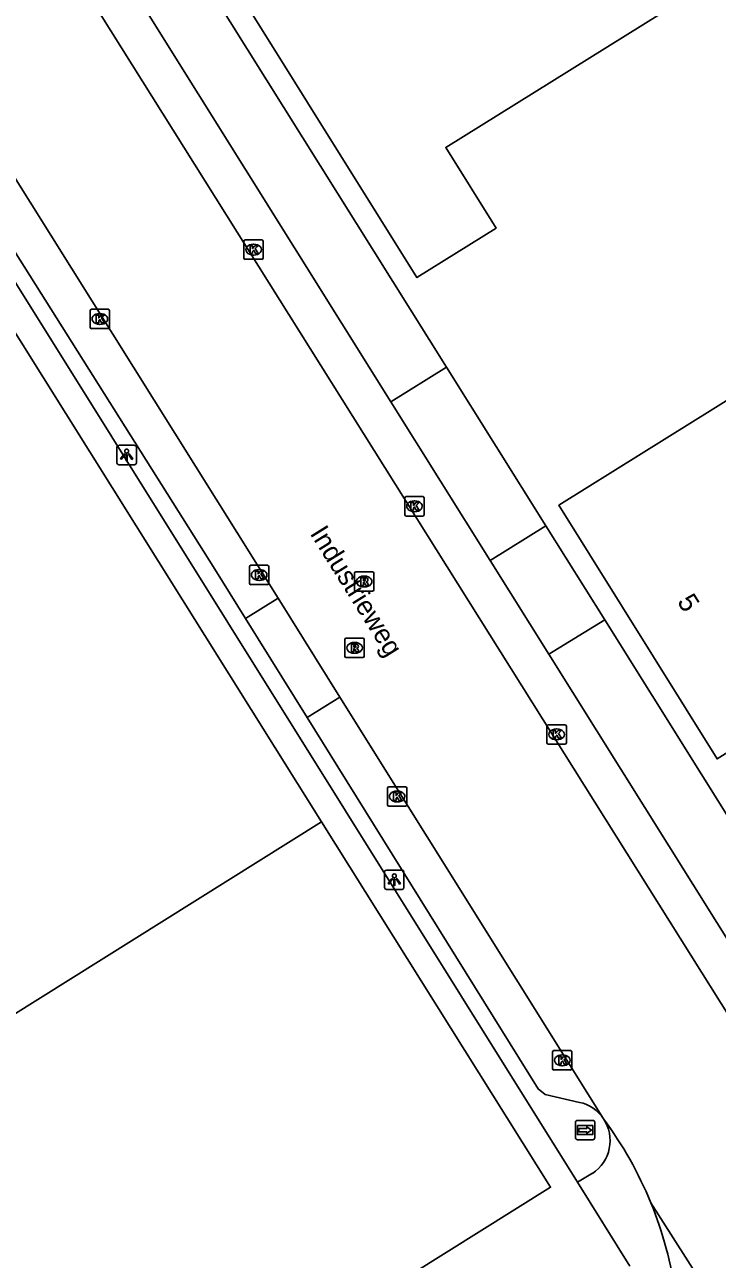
# Model space of a CAD drawing. Extents: x 158461 to 159795, y 387220 to 388672.
# Drawn here: x 158669.4 to 158705, y 387757.5 to 387821.1 of the extents above; entities that cross this region are included whole.
import ezdxf

# ---------------------------------------------------------------- set-up
doc = ezdxf.new("R2010")
doc.units = 0
for name, color, linetype in [('IMGEO_Kolk', 7, 'Continuous'), ('IMGEO_Lichtpunt', 7, 'Continuous'), ('IMGEO_Openbare_ruimte_label', 7, 'Continuous'), ('IMGEO_Pand', 7, 'Continuous'), ('IMGEO_Pand_nummerreeks', 7, 'Continuous'), ('IMGEO_Parkeervlak_open', 7, 'Continuous'), ('IMGEO_Rijbaan_lokaal_gesloten', 7, 'Continuous'), ('IMGEO_Rioolput', 7, 'Continuous'), ('IMGEO_Voetpad_open', 7, 'Continuous'), ('IMGEO_Wegwijzer', 7, 'Continuous')]:
    doc.layers.add(name, color=color, linetype=linetype)

msp = doc.modelspace()

# ---------------------------------------------------------------- linework, layer by layer
at = {"layer": 'IMGEO_Kolk'}
for p, q in [((158680.681, 387809.113), (158680.681, 387809.965)), ((158680.756, 387810.039), (158681.608, 387810.039)), ((158681.682, 387809.965), (158681.682, 387809.113)), ((158681.169, 387809.819), (158681.194, 387809.819)), ((158681.608, 387809.039), (158680.756, 387809.039)), ((158681.192, 387809.259), (158681.167, 387809.259)), ((158672.768, 387805.542), (158672.768, 387806.394)), ((158672.843, 387806.468), (158673.695, 387806.468)), ((158673.256, 387806.248), (158673.281, 387806.248)), ((158673.769, 387806.394), (158673.769, 387805.542)), ((158673.279, 387805.688), (158673.254, 387805.688)), ((158673.695, 387805.468), (158672.843, 387805.468)), ((158688.962, 387795.893), (158688.962, 387796.745)), ((158689.037, 387796.819), (158689.889, 387796.819)), ((158689.45, 387796.599), (158689.475, 387796.599)), ((158689.963, 387796.745), (158689.963, 387795.893)), ((158689.473, 387796.039), (158689.448, 387796.039)), ((158689.889, 387795.819), (158689.037, 387795.819)), ((158680.969, 387792.357), (158680.969, 387793.209)), ((158681.044, 387793.283), (158681.896, 387793.283)), ((158681.457, 387793.063), (158681.482, 387793.063)), ((158681.97, 387793.209), (158681.97, 387792.357)), ((158681.896, 387792.283), (158681.044, 387792.283)), ((158681.48, 387792.503), (158681.455, 387792.503)), ((158696.28, 387784.144), (158696.28, 387784.996)), ((158696.355, 387785.07), (158697.207, 387785.07)), ((158696.768, 387784.85), (158696.793, 387784.85)), ((158697.281, 387784.996), (158697.281, 387784.144)), ((158697.207, 387784.07), (158696.355, 387784.07)), ((158696.791, 387784.29), (158696.766, 387784.29)), ((158688.07, 387780.946), (158688.07, 387781.798)), ((158688.145, 387781.872), (158688.997, 387781.872)), ((158688.558, 387781.652), (158688.583, 387781.652)), ((158689.071, 387781.798), (158689.071, 387780.946)), ((158688.997, 387780.872), (158688.145, 387780.872)), ((158688.581, 387781.092), (158688.556, 387781.092)), ((158696.567, 387767.36), (158696.567, 387768.212)), ((158696.642, 387768.286), (158697.494, 387768.286)), ((158697.055, 387768.066), (158697.08, 387768.066)), ((158697.568, 387768.212), (158697.568, 387767.36)), ((158697.078, 387767.506), (158697.053, 387767.506)), ((158697.494, 387767.286), (158696.642, 387767.286))]:
    msp.add_line(p, q, dxfattribs=at)
for points in [[(158680.681, 387809.113), (158680.681, 387809.965)], [(158680.756, 387810.039), (158681.608, 387810.039)], [(158681.682, 387809.965), (158681.682, 387809.113)], [(158681.002, 387809.739), (158681.125, 387809.739), (158681.125, 387809.588), (158681.255, 387809.739), (158681.419, 387809.739), (158681.273, 387809.588), (158681.426, 387809.339), (158681.274, 387809.339), (158681.189, 387809.503), (158681.125, 387809.436), (158681.125, 387809.339), (158681.002, 387809.339), (158681.002, 387809.739)], [(158681.608, 387809.039), (158680.756, 387809.039)], [(158672.768, 387805.542), (158672.768, 387806.394)], [(158672.843, 387806.468), (158673.695, 387806.468)], [(158673.089, 387806.168), (158673.212, 387806.168), (158673.212, 387806.017), (158673.342, 387806.168), (158673.506, 387806.168), (158673.36, 387806.017), (158673.513, 387805.768), (158673.361, 387805.768), (158673.276, 387805.932), (158673.212, 387805.865), (158673.212, 387805.768), (158673.089, 387805.768), (158673.089, 387806.168)], [(158673.769, 387806.394), (158673.769, 387805.542)], [(158673.695, 387805.468), (158672.843, 387805.468)], [(158688.962, 387795.893), (158688.962, 387796.745)], [(158689.037, 387796.819), (158689.889, 387796.819)], [(158689.963, 387796.745), (158689.963, 387795.893)], [(158689.283, 387796.519), (158689.406, 387796.519), (158689.406, 387796.368), (158689.536, 387796.519), (158689.7, 387796.519), (158689.554, 387796.368), (158689.707, 387796.119), (158689.555, 387796.119), (158689.47, 387796.283), (158689.406, 387796.216), (158689.406, 387796.119), (158689.283, 387796.119), (158689.283, 387796.519)], [(158689.889, 387795.819), (158689.037, 387795.819)], [(158680.969, 387792.357), (158680.969, 387793.209)], [(158681.044, 387793.283), (158681.896, 387793.283)], [(158681.29, 387792.983), (158681.413, 387792.983), (158681.413, 387792.832), (158681.543, 387792.983), (158681.707, 387792.983), (158681.561, 387792.832), (158681.714, 387792.583), (158681.562, 387792.583), (158681.477, 387792.747), (158681.413, 387792.68), (158681.413, 387792.583), (158681.29, 387792.583), (158681.29, 387792.983)], [(158681.97, 387793.209), (158681.97, 387792.357)], [(158681.896, 387792.283), (158681.044, 387792.283)], [(158696.28, 387784.144), (158696.28, 387784.996)], [(158696.355, 387785.07), (158697.207, 387785.07)], [(158696.601, 387784.77), (158696.724, 387784.77), (158696.724, 387784.619), (158696.854, 387784.77), (158697.018, 387784.77), (158696.872, 387784.619), (158697.025, 387784.37), (158696.873, 387784.37), (158696.788, 387784.534), (158696.724, 387784.467), (158696.724, 387784.37), (158696.601, 387784.37), (158696.601, 387784.77)], [(158697.281, 387784.996), (158697.281, 387784.144)], [(158697.207, 387784.07), (158696.355, 387784.07)], [(158688.07, 387780.946), (158688.07, 387781.798)], [(158688.145, 387781.872), (158688.997, 387781.872)], [(158688.391, 387781.572), (158688.514, 387781.572), (158688.514, 387781.421), (158688.644, 387781.572), (158688.808, 387781.572), (158688.662, 387781.421), (158688.815, 387781.172), (158688.663, 387781.172), (158688.578, 387781.336), (158688.514, 387781.269), (158688.514, 387781.172), (158688.391, 387781.172), (158688.391, 387781.572)], [(158689.071, 387781.798), (158689.071, 387780.946)], [(158688.997, 387780.872), (158688.145, 387780.872)], [(158696.567, 387767.36), (158696.567, 387768.212)], [(158696.642, 387768.286), (158697.494, 387768.286)], [(158696.888, 387767.986), (158697.011, 387767.986), (158697.011, 387767.835), (158697.141, 387767.986), (158697.305, 387767.986), (158697.159, 387767.835), (158697.312, 387767.586), (158697.16, 387767.586), (158697.075, 387767.75), (158697.011, 387767.683), (158697.011, 387767.586), (158696.888, 387767.586), (158696.888, 387767.986)], [(158697.568, 387768.212), (158697.568, 387767.36)], [(158697.494, 387767.286), (158696.642, 387767.286)]]:
    msp.add_lwpolyline(points, dxfattribs=at)
for centre, start, end in [((158680.758, 387809.963), 91.55205, 178.44795), ((158680.758, 387809.963), 91.55205, 178.44795), ((158681.606, 387809.963), 1.55205, 88.44795), ((158681.606, 387809.963), 1.55205, 88.44795), ((158680.758, 387809.115), 181.55205, 268.44795), ((158680.758, 387809.115), 181.55205, 268.44795), ((158681.606, 387809.115), 271.55205, 358.44795), ((158681.606, 387809.115), 271.55205, 358.44795), ((158672.845, 387806.392), 91.55205, 178.44795), ((158672.845, 387806.392), 91.55205, 178.44795), ((158673.693, 387806.392), 1.55205, 88.44795), ((158673.693, 387806.392), 1.55205, 88.44795), ((158672.845, 387805.544), 181.55205, 268.44795), ((158672.845, 387805.544), 181.55205, 268.44795), ((158673.693, 387805.544), 271.55205, 358.44795), ((158673.693, 387805.544), 271.55205, 358.44795), ((158689.039, 387796.743), 91.55205, 178.44795), ((158689.039, 387796.743), 91.55205, 178.44795), ((158689.887, 387796.743), 1.55205, 88.44795), ((158689.887, 387796.743), 1.55205, 88.44795), ((158689.039, 387795.895), 181.55205, 268.44795), ((158689.039, 387795.895), 181.55205, 268.44795), ((158689.887, 387795.895), 271.55205, 358.44795), ((158689.887, 387795.895), 271.55205, 358.44795), ((158681.046, 387793.207), 91.55205, 178.44795), ((158681.046, 387793.207), 91.55205, 178.44795), ((158681.894, 387793.207), 1.55205, 88.44795), ((158681.894, 387793.207), 1.55205, 88.44795), ((158681.046, 387792.359), 181.55205, 268.44795), ((158681.046, 387792.359), 181.55205, 268.44795), ((158681.894, 387792.359), 271.55205, 358.44795), ((158681.894, 387792.359), 271.55205, 358.44795), ((158696.357, 387784.994), 91.55205, 178.44795), ((158696.357, 387784.994), 91.55205, 178.44795), ((158697.205, 387784.994), 1.55205, 88.44795), ((158697.205, 387784.994), 1.55205, 88.44795), ((158696.357, 387784.146), 181.55205, 268.44795), ((158696.357, 387784.146), 181.55205, 268.44795), ((158697.205, 387784.146), 271.55205, 358.44795), ((158697.205, 387784.146), 271.55205, 358.44795), ((158688.147, 387781.796), 91.55205, 178.44795), ((158688.147, 387781.796), 91.55205, 178.44795), ((158688.995, 387781.796), 1.55205, 88.44795), ((158688.995, 387781.796), 1.55205, 88.44795), ((158688.147, 387780.948), 181.55205, 268.44795), ((158688.147, 387780.948), 181.55205, 268.44795), ((158688.995, 387780.948), 271.55205, 358.44795), ((158688.995, 387780.948), 271.55205, 358.44795), ((158696.644, 387768.21), 91.55205, 178.44795), ((158696.644, 387768.21), 91.55205, 178.44795), ((158697.492, 387768.21), 1.55205, 88.44795), ((158697.492, 387768.21), 1.55205, 88.44795), ((158696.644, 387767.362), 181.55205, 268.44795), ((158696.644, 387767.362), 181.55205, 268.44795), ((158697.492, 387767.362), 271.55205, 358.44795), ((158697.492, 387767.362), 271.55205, 358.44795)]:
    msp.add_arc(centre, 0.0765, start, end, dxfattribs=at)
for centre, major_axis, ratio, start_param, end_param in [((158681.168, 387809.539), (-0.387, 0.002), 0.722429, 4.712389, 7.853982), ((158681.193, 387809.539), (-0.39, 0.002), 0.717154, 1.570796, 4.712389), ((158673.255, 387805.968), (-0.387, 0.002), 0.722429, 4.712389, 7.853982), ((158673.28, 387805.968), (-0.39, 0.002), 0.717154, 1.570796, 4.712389), ((158689.449, 387796.319), (-0.387, 0.002), 0.722429, 4.712389, 7.853982), ((158689.474, 387796.319), (-0.39, 0.002), 0.717154, 1.570796, 4.712389), ((158681.456, 387792.783), (-0.387, 0.002), 0.722429, 4.712389, 7.853982), ((158681.481, 387792.783), (-0.39, 0.002), 0.717154, 1.570796, 4.712389), ((158696.767, 387784.57), (-0.387, 0.002), 0.722429, 4.712389, 7.853982), ((158696.792, 387784.57), (-0.39, 0.002), 0.717154, 1.570796, 4.712389), ((158688.557, 387781.372), (-0.387, 0.002), 0.722429, 4.712389, 7.853982), ((158688.582, 387781.372), (-0.39, 0.002), 0.717154, 1.570796, 4.712389), ((158697.054, 387767.786), (-0.387, 0.002), 0.722429, 4.712389, 7.853982), ((158697.079, 387767.786), (-0.39, 0.002), 0.717154, 1.570796, 4.712389)]:
    msp.add_ellipse(centre, major_axis=major_axis, ratio=ratio, start_param=start_param, end_param=end_param, dxfattribs=at)
at = {"layer": 'IMGEO_Lichtpunt'}
for p, q in [((158674.154, 387799.364), (158674.154, 387798.557)), ((158674.154, 387799.364), (158674.154, 387798.557)), ((158675.056, 387799.459), (158674.248, 387799.459)), ((158675.056, 387799.459), (158674.248, 387799.459)), ((158675.15, 387798.557), (158675.15, 387799.364)), ((158675.15, 387798.557), (158675.15, 387799.364)), ((158674.248, 387798.463), (158675.056, 387798.463)), ((158674.248, 387798.463), (158675.056, 387798.463)), ((158688.829, 387777.586), (158688.021, 387777.586)), ((158688.829, 387777.586), (158688.021, 387777.586)), ((158687.927, 387777.491), (158687.927, 387776.684)), ((158687.927, 387777.491), (158687.927, 387776.684)), ((158688.923, 387776.684), (158688.923, 387777.491)), ((158688.923, 387776.684), (158688.923, 387777.491)), ((158688.021, 387776.59), (158688.829, 387776.59)), ((158688.021, 387776.59), (158688.829, 387776.59))]:
    msp.add_line(p, q, dxfattribs=at)
for points in [[(158674.528, 387799.028), (158674.567, 387799), (158674.379, 387798.738), (158674.341, 387798.765), (158674.528, 387799.028)], [(158674.63, 387798.98), (158674.677, 387798.98), (158674.677, 387798.658), (158674.63, 387798.658), (158674.63, 387798.98)], [(158674.74, 387799), (158674.778, 387799.027), (158674.965, 387798.765), (158674.926, 387798.737), (158674.74, 387799)], [(158688.301, 387777.155), (158688.34, 387777.127), (158688.152, 387776.865), (158688.114, 387776.892), (158688.301, 387777.155)], [(158688.403, 387777.107), (158688.45, 387777.107), (158688.45, 387776.785), (158688.403, 387776.785), (158688.403, 387777.107)], [(158688.513, 387777.127), (158688.551, 387777.154), (158688.738, 387776.892), (158688.699, 387776.864), (158688.513, 387777.127)]]:
    msp.add_lwpolyline(points, dxfattribs=at)
for centre in [(158674.653, 387799.162), (158688.426, 387777.289)]:
    msp.add_circle(centre, 0.0994, dxfattribs=at)
for centre, start, end in [((158674.248, 387799.364), 90, 180), ((158674.248, 387799.364), 90, 180), ((158675.056, 387799.364), 0, 90), ((158675.056, 387799.364), 0, 90), ((158674.248, 387798.557), 180, 270), ((158674.248, 387798.557), 180, 270), ((158675.056, 387798.557), 270, 0), ((158675.056, 387798.557), 270, 360), ((158688.021, 387777.491), 90, 180), ((158688.021, 387777.491), 90, 180), ((158688.829, 387777.491), 0, 90), ((158688.829, 387777.491), 0, 90), ((158688.021, 387776.684), 180, 270), ((158688.021, 387776.684), 180, 270), ((158688.829, 387776.684), 270, 0), ((158688.829, 387776.684), 270, 360)]:
    msp.add_arc(centre, 0.0946, start, end, dxfattribs=at)
at = {"layer": 'IMGEO_Pand'}
for points in [[(158708.006, 387825.866), (158703.715, 387823.19), (158703.941, 387822.828), (158691.073, 387814.801), (158693.667, 387810.644), (158689.585, 387808.098), (158672.704, 387835.159), (158689.655, 387845.732), (158689.781, 387845.53), (158694.061, 387848.221)], [(158714.709, 387815.167), (158709.613, 387811.988), (158711.297, 387809.289), (158708.207, 387807.361), (158709.969, 387804.536), (158701.131, 387799.023), (158696.888, 387796.376), (158705.038, 387783.311), (158709.281, 387785.958), (158724.907, 387795.706), (158719.499, 387804.377), (158720.877, 387805.237)], [(158684.676, 387780.065), (158666.728, 387808.713)], [(158684.676, 387780.065), (158696.467, 387761.244), (158678.519, 387750), (158664.215, 387741.039)], [(158666.776, 387768.852), (158666.941, 387768.955), (158684.676, 387780.065)]]:
    msp.add_lwpolyline(points, dxfattribs=at)
at = {"layer": 'IMGEO_Parkeervlak_open'}
for points in [[(158682.44, 387791.58), (158680.765, 387790.537)], [(158685.624, 387786.486), (158683.942, 387785.438)]]:
    msp.add_lwpolyline(points, dxfattribs=at)
at = {"layer": 'IMGEO_Rijbaan_lokaal_gesloten'}
for points in [[(158672.195, 387823.443), (158707.993, 387766.325)], [(158668.626, 387813.681), (158682.44, 387791.58)], [(158682.44, 387791.58), (158685.624, 387786.486)], [(158685.624, 387786.486), (158699.196, 387764.771)], [(158701.625, 387760.45), (158716.254, 387737.492)]]:
    msp.add_lwpolyline(points, dxfattribs=at)
for centre, radius, start, end in [((158683.02, 387752.835), 20.103, 22.25999, 36.42404), ((158682.951, 387752.811), 20.176, 8.13464, 22.24787)]:
    msp.add_arc(centre, radius, start, end, dxfattribs=at)
at = {"layer": 'IMGEO_Rioolput'}
for p, q in [((158686.374, 387792.017), (158686.374, 387792.869)), ((158686.449, 387792.943), (158687.301, 387792.943)), ((158687.375, 387792.869), (158687.375, 387792.017)), ((158686.885, 387792.163), (158686.86, 387792.163)), ((158686.862, 387792.723), (158686.887, 387792.723)), ((158687.301, 387791.943), (158686.449, 387791.943)), ((158685.879, 387788.6), (158685.879, 387789.452)), ((158685.954, 387789.526), (158686.806, 387789.526)), ((158686.367, 387789.306), (158686.392, 387789.306)), ((158686.88, 387789.452), (158686.88, 387788.6)), ((158686.806, 387788.526), (158685.954, 387788.526)), ((158686.39, 387788.746), (158686.365, 387788.746))]:
    msp.add_line(p, q, dxfattribs=at)
for points in [[(158686.374, 387792.017), (158686.374, 387792.869)], [(158686.449, 387792.943), (158687.301, 387792.943)], [(158687.375, 387792.869), (158687.375, 387792.017)], [(158686.963, 387792.641), (158686.711, 387792.643), (158686.711, 387792.243)], [(158686.711, 387792.243), (158686.835, 387792.243), (158686.835, 387792.405), (158686.846, 387792.405)], [(158686.889, 387792.562), (158686.835, 387792.562), (158686.835, 387792.481)], [(158686.835, 387792.481), (158686.887, 387792.481)], [(158686.893, 387792.376), (158686.964, 387792.243), (158687.104, 387792.243), (158687.039, 387792.369)], [(158687.301, 387791.943), (158686.449, 387791.943)], [(158685.879, 387788.6), (158685.879, 387789.452)], [(158685.954, 387789.526), (158686.806, 387789.526)], [(158686.468, 387789.224), (158686.216, 387789.226), (158686.216, 387788.826)], [(158686.216, 387788.826), (158686.34, 387788.826), (158686.34, 387788.988), (158686.351, 387788.988)], [(158686.394, 387789.145), (158686.34, 387789.145), (158686.34, 387789.064)], [(158686.34, 387789.064), (158686.392, 387789.064)], [(158686.398, 387788.959), (158686.469, 387788.826), (158686.609, 387788.826), (158686.544, 387788.952)], [(158686.88, 387789.452), (158686.88, 387788.6)], [(158686.806, 387788.526), (158685.954, 387788.526)]]:
    msp.add_lwpolyline(points, dxfattribs=at)
for centre, radius, start, end in [((158686.451, 387792.867), 0.0765, 91.55205, 178.44795), ((158686.451, 387792.867), 0.0765, 91.55205, 178.44795), ((158687.299, 387792.867), 0.0765, 1.55205, 88.44795), ((158687.299, 387792.867), 0.0765, 1.55205, 88.44795), ((158686.845, 387792.352), 0.0533, 26.02933, 88.69889), ((158686.871, 387792.67), 0.19, 274.7715, 282.96867), ((158686.895, 387792.466), 0.0964, 77.00612, 93.18647), ((158686.909, 387792.523), 0.0378, 276.66336, 79.67722), ((158686.962, 387792.531), 0.109, 350.36119, 89.41601), ((158686.96, 387792.531), 0.112, 277.58423, 350.98172), ((158686.944, 387792.316), 0.108, 29.51342, 73.79051), ((158686.451, 387792.019), 0.0765, 181.55205, 268.44795), ((158686.451, 387792.019), 0.0765, 181.55205, 268.44795), ((158687.299, 387792.019), 0.0765, 271.55205, 358.44795), ((158687.299, 387792.019), 0.0765, 271.55205, 358.44795), ((158685.956, 387789.45), 0.0765, 91.55205, 178.44795), ((158685.956, 387789.45), 0.0765, 91.55205, 178.44795), ((158686.35, 387788.935), 0.0533, 26.02933, 88.69889), ((158686.376, 387789.253), 0.19, 274.7715, 282.96867), ((158686.4, 387789.049), 0.0964, 77.00612, 93.18647), ((158686.414, 387789.106), 0.0378, 276.66336, 79.67722), ((158686.467, 387789.114), 0.109, 350.36119, 89.41601), ((158686.465, 387789.114), 0.112, 277.58423, 350.98172), ((158686.449, 387788.899), 0.108, 29.51342, 73.79051), ((158686.804, 387789.45), 0.0765, 1.55205, 88.44795), ((158686.804, 387789.45), 0.0765, 1.55205, 88.44795), ((158685.956, 387788.602), 0.0765, 181.55205, 268.44795), ((158685.956, 387788.602), 0.0765, 181.55205, 268.44795), ((158686.804, 387788.602), 0.0765, 271.55205, 358.44795), ((158686.804, 387788.602), 0.0765, 271.55205, 358.44795)]:
    msp.add_arc(centre, radius, start, end, dxfattribs=at)
for centre, major_axis, ratio, start_param, end_param in [((158686.861, 387792.443), (-0.387, 0.002), 0.722429, 4.712389, 7.853982), ((158686.886, 387792.443), (-0.39, 0.002), 0.717154, 1.570796, 4.712389), ((158686.366, 387789.026), (-0.387, 0.002), 0.722429, 4.712389, 7.853982), ((158686.391, 387789.026), (-0.39, 0.002), 0.717154, 1.570796, 4.712389)]:
    msp.add_ellipse(centre, major_axis=major_axis, ratio=ratio, start_param=start_param, end_param=end_param, dxfattribs=at)
at = {"layer": 'IMGEO_Voetpad_open'}
for points in [[(158691.111, 387803.48), (158671.606, 387834.665)], [(158675.809, 387821.598), (158688.249, 387801.704)], [(158697.853, 387761.514), (158667.897, 387809.455), (158665.935, 387812.659)], [(158680.765, 387790.537), (158679.183, 387793.077), (158668.593, 387809.918)], [(158688.249, 387801.704), (158691.111, 387803.48)], [(158691.111, 387803.48), (158696.218, 387795.316)], [(158693.355, 387793.532), (158688.249, 387801.704)], [(158693.355, 387793.532), (158696.218, 387795.316)], [(158696.218, 387795.316), (158699.252, 387790.473)], [(158696.373, 387788.699), (158693.355, 387793.532)], [(158680.765, 387790.537), (158683.942, 387785.438)], [(158699.252, 387790.473), (158696.373, 387788.699)], [(158699.252, 387790.473), (158714.054, 387766.818)], [(158711.195, 387765.014), (158696.373, 387788.699)], [(158683.942, 387785.438), (158685.524, 387782.898), (158695.827, 387766.313), (158696.197, 387766.018), (158697.954, 387765.62)], [(158698.622, 387761.964), (158697.853, 387761.514)], [(158700.543, 387757.176), (158697.853, 387761.514)]]:
    msp.add_lwpolyline(points, dxfattribs=at)
for centre, radius, start, end in [((158697.531, 387763.669), 1.996, 33.50856, 77.78037), ((158697.507, 387763.654), 2.025, 303.40461, 33.48136)]:
    msp.add_arc(centre, radius, start, end, dxfattribs=at)
at = {"layer": 'IMGEO_Wegwijzer'}
for p, q in [((158697.751, 387763.793), (158697.751, 387764.593)), ((158697.751, 387764.593), (158697.751, 387763.793)), ((158697.851, 387764.693), (158698.641, 387764.693)), ((158698.641, 387764.693), (158697.851, 387764.693)), ((158698.741, 387764.593), (158698.741, 387763.793)), ((158698.741, 387763.793), (158698.741, 387764.593)), ((158698.641, 387763.693), (158697.851, 387763.693)), ((158697.851, 387763.693), (158698.641, 387763.693))]:
    msp.add_line(p, q, dxfattribs=at)
for points in [[(158697.852, 387764.425), (158698.64, 387764.425), (158698.64, 387763.961), (158697.852, 387763.961), (158697.852, 387764.425)], [(158697.917, 387764.277), (158697.917, 387764.193), (158697.917, 387764.109), (158698.328, 387764.109), (158698.328, 387764.026), (158698.575, 387764.193), (158698.328, 387764.36), (158698.328, 387764.277), (158697.917, 387764.277)]]:
    msp.add_lwpolyline(points, dxfattribs=at)
for centre, start, end in [((158697.851, 387764.593), 90, 180), ((158697.851, 387764.593), 90, 180), ((158698.641, 387764.593), 0, 90), ((158698.641, 387764.593), 360, 90), ((158697.851, 387763.793), 180, 270), ((158697.851, 387763.793), 180, 270), ((158698.641, 387763.793), 270, 0), ((158698.641, 387763.793), 270, 0)]:
    msp.add_arc(centre, 0.1, start, end, dxfattribs=at)

# ---------------------------------------------------------------- texts
at = {"layer": 'IMGEO_Openbare_ruimte_label'}
msp.add_text('Industrieweg', height=1, rotation=301.92646, dxfattribs=at).set_placement((158684.055, 387794.922))
at = {"layer": 'IMGEO_Pand_nummerreeks'}
msp.add_text('5', height=1, rotation=301.95608, dxfattribs=at).set_placement((158702.956, 387791.411))

doc.saveas('drawing.dxf')
